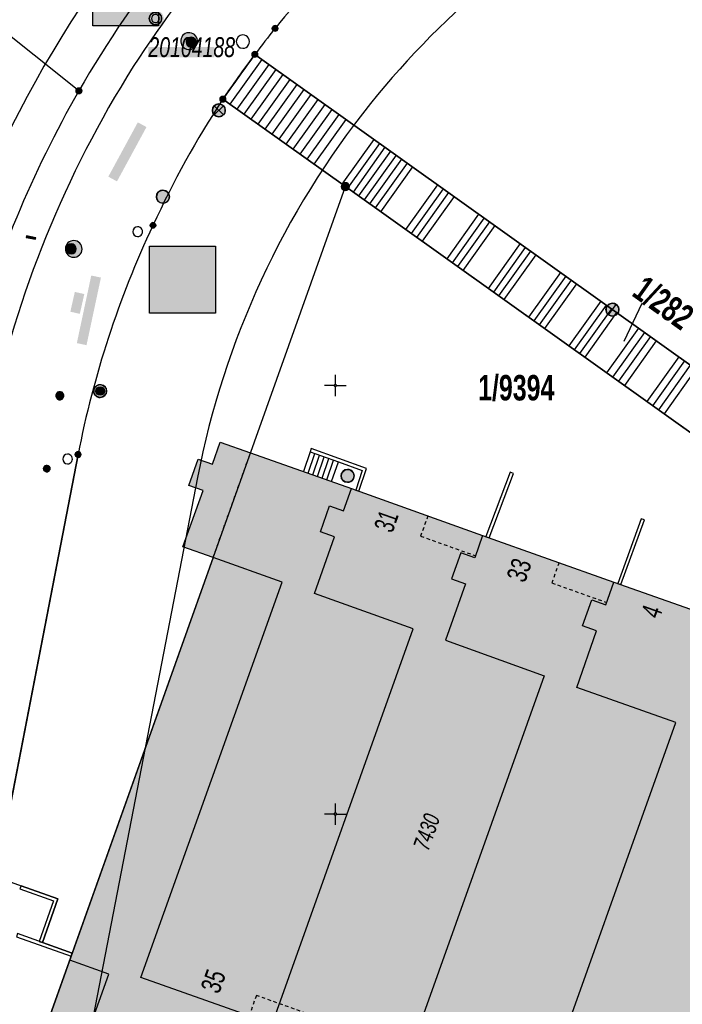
# Model space of a CAD drawing. Header units: metres. Extents: x 2695560 to 2696939, y 1260491 to 1262050.
# Tile 790 of 1005: x 2696758 to 2696796, y 1261389 to 1261446. Entities that reach past the tile are written whole.
import ezdxf

# ---------------------------------------------------------------- set-up
doc = ezdxf.new("R2010")
doc.units = ezdxf.units.M
doc.linetypes.add('AUSGEZOGEN', pattern=[0])
doc.linetypes.add('VERDECKT2_S2', pattern=[0.36, 0.2, -0.16])
for name, color, linetype in [('XR$1$AV_Flächen (EO)', 7, 'AUSGEZOGEN'), ('XR$1$AV_Gebäudeflächen (BB)', 7, 'AUSGEZOGEN'), ('XR$1$AV_Gebäudeflächen ut.', 7, 'AUSGEZOGEN'), ('XR$1$AV_Grenzpunkte', 7, 'AUSGEZOGEN'), ('XR$1$AV_Grundstück-Nr.', 7, 'AUSGEZOGEN'), ('XR$1$AV_Haus-Nr.', 7, 'AUSGEZOGEN'), ('XR$1$AV_Hinweislinien', 7, 'AUSGEZOGEN'), ('XR$1$AV_Koordinatennetzpunkte', 7, 'AUSGEZOGEN'), ('XR$1$AV_Lagefixpunkt-Nr.', 7, 'AUSGEZOGEN'), ('XR$1$AV_Lagefixpunkte', 7, 'AUSGEZOGEN'), ('XR$1$AV_Linien (BB)', 7, 'AUSGEZOGEN'), ('XR$1$AV_Linien (EO)', 7, 'AUSGEZOGEN'), ('XR$1$AV_Versicherung-Nr.', 7, 'AUSGEZOGEN'), ('XR$1$AW_LK_Schachtdeckel', 24, 'AUSGEZOGEN'), ('XR$1$EW_LK_Knoten', 1, 'AUSGEZOGEN'), ('XR$1$FM_LK_SW_TRASSEKNOTEN', 94, 'AUSGEZOGEN'), ('XR$1$GA_LK_Absperrarmatur', 32, 'AUSGEZOGEN'), ('XR$1$Liegenschaftsgrenzen', 7, 'AUSGEZOGEN'), ('XR$1$PFAV', 255, 'AUSGEZOGEN'), ('XR$1$PFAW', 255, 'AUSGEZOGEN'), ('XR$1$PFEW', 255, 'AUSGEZOGEN'), ('XR$1$PFGA', 255, 'AUSGEZOGEN'), ('XR$1$PFWA', 255, 'AUSGEZOGEN'), ('XR$1$RP_Abstandslinie', 7, 'AUSGEZOGEN'), ('XR$1$WA_LK_Absperrarmatur', 171, 'AUSGEZOGEN'), ('XR$1$WA_LK_Hydrant', 171, 'AUSGEZOGEN')]:
    doc.layers.add(name, color=color, linetype=linetype)
doc.styles.add('ARIAL', font='arial.ttf')

# ---------------------------------------------------------------- blocks, each defined once
blk = doc.blocks.new('COMPLEXOBJECT_121')
at = {"layer": 'XR$1$AV_Linien (BB)', "color": 7, "linetype": 'AUSGEZOGEN', "transparency": 33554687}
blk.add_line((6755.232, 11396.331), (6760, 11420.97), dxfattribs=at)
for centre, radius, start, end in [((6816.157, 11410.508), 57.008, 146.82762, 155.28814), ((6816.081, 11410.039), 57.137, 154.82941, 168.9705)]:
    blk.add_arc(centre, radius, start, end, dxfattribs=at)
blk = doc.blocks.new('COMPLEXOBJECT_122')
at = {"layer": 'XR$1$AV_Linien (BB)', "color": 7, "linetype": 'AUSGEZOGEN', "transparency": 33554687}
blk.add_line((6800.94, 11465.208), (6800.48, 11465.08), dxfattribs=at)
for centre, radius, start, end in [((6816.077, 11410.075), 57.174, 105.83069, 117.16932), ((6816.179, 11410.082), 57.214, 117.26403, 127.37325), ((6816.108, 11410.074), 57.177, 127.3111, 141.29151), ((6813.432, 11412.052), 53.852, 141.15354, 143.20095)]:
    blk.add_arc(centre, radius, start, end, dxfattribs=at)
blk = doc.blocks.new('COMPLEXOBJECT_161')
at = {"layer": 'XR$1$AV_Linien (BB)', "color": 7, "linetype": 'AUSGEZOGEN', "transparency": 33554687}
blk.add_line((6746.019, 11400.867), (6750.693, 11414.816), dxfattribs=at)
for centre, radius, start, end in [((6815.287, 11410.446), 63.707, 132.37137, 150.11963), ((6815.107, 11410.536), 63.506, 150.10928, 157.5221), ((6815.059, 11410.526), 63.465, 157.49724, 165.1767), ((6814.349, 11410.667), 62.742, 165.13545, 167.80132), ((6651.249, 11445.105), 103.954, 343.05993, 348.24388)]:
    blk.add_arc(centre, radius, start, end, dxfattribs=at)
blk = doc.blocks.new('COMPLEXOBJECT_731')
at = {"layer": 'XR$1$AV_Linien (BB)', "color": 7, "linetype": 'AUSGEZOGEN', "transparency": 33554687}
blk.add_line((6753.326, 11415.19), (6754.875, 11423.073), dxfattribs=at)
for centre, radius, start, end in [((6818.134, 11408.229), 65.319, 130.37619, 147.2159), ((6816.657, 11409.915), 63.168, 147.77635, 167.97735)]:
    blk.add_arc(centre, radius, start, end, dxfattribs=at)
blk = doc.blocks.new('COMPLEXOBJECT_1165')
at = {"layer": 'XR$1$Liegenschaftsgrenzen', "color": 7, "linetype": 'AUSGEZOGEN', "transparency": 33554687}
for centre, radius, start, end in [((6816.077, 11410.075), 57.174, 105.83069, 117.16932), ((6816.179, 11410.082), 57.214, 117.26403, 127.37325), ((6816.108, 11410.074), 57.177, 127.3111, 141.29151), ((6813.432, 11412.052), 53.852, 141.15354, 143.20095)]:
    blk.add_arc(centre, radius, start, end, dxfattribs=at)
blk = doc.blocks.new('COMPLEXOBJECT_1217')
at = {"layer": 'XR$1$Liegenschaftsgrenzen', "color": 7, "linetype": 'AUSGEZOGEN', "transparency": 33554687}
blk.add_lwpolyline([(6760, 11420.97), (6753.48, 11387.28), (6753.125, 11386.083)], dxfattribs=at)
for centre, radius, start, end in [((6816.157, 11410.508), 57.008, 146.82762, 155.28814), ((6816.081, 11410.039), 57.137, 154.82941, 168.9705)]:
    blk.add_arc(centre, radius, start, end, dxfattribs=at)
blk = doc.blocks.new('BWAV1')
at = {"layer": 'XR$1$PFAV', "transparency": 33554687}
blk.add_hatch(color=7, dxfattribs=at).paths.add_polyline_path([(0.67, 0), (0.656, 0.135), (0.616, 0.264), (0.55, 0.383), (0.462, 0.486), (0.354, 0.569), (0.233, 0.628), (0.101, 0.662), (-0.034, 0.669), (-0.168, 0.649), (-0.295, 0.602), (-0.41, 0.53), (-0.508, 0.436), (-0.586, 0.325), (-0.639, 0.201), (-0.667, 0.068), (-0.667, -0.068), (-0.639, -0.201), (-0.586, -0.325), (-0.508, -0.436), (-0.41, -0.53), (-0.295, -0.602), (-0.168, -0.649), (-0.034, -0.669), (0.101, -0.662), (0.233, -0.628), (0.354, -0.569), (0.462, -0.486), (0.55, -0.383), (0.616, -0.264), (0.656, -0.135)])
at = {"color": 7, "transparency": 33554687}
for radius, start, end in [(0.5, 91.19481, 268.80519), (0.326, 91.19481, 268.80519), (0.5, 268.80519, 91.19481), (0.326, 268.80519, 91.19481)]:
    blk.add_arc((0, 0), radius, start, end, dxfattribs=at)
at = {"layer": 'XR$1$PFAV', "transparency": 33554687}
blk.add_circle((0, 0), 0.5, dxfattribs=at)
blk = doc.blocks.new('BAV15')
at = {"layer": 'XR$1$PFAV', "transparency": 33554687}
blk.add_hatch(color=7, dxfattribs=at).paths.add_polyline_path([(0.5, 0), (0.49, 0.1), (0.46, 0.2), (0.41, 0.29), (0.34, 0.36), (0.26, 0.42), (0.17, 0.47), (0.08, 0.49), (-0.03, 0.5), (-0.13, 0.48), (-0.22, 0.45), (-0.31, 0.4), (-0.38, 0.33), (-0.44, 0.24), (-0.48, 0.15), (-0.5, 0.05), (-0.5, -0.05), (-0.48, -0.15), (-0.44, -0.24), (-0.38, -0.33), (-0.31, -0.4), (-0.22, -0.45), (-0.13, -0.48), (-0.03, -0.5), (0.08, -0.49), (0.17, -0.47), (0.26, -0.42), (0.34, -0.36), (0.41, -0.29), (0.46, -0.2), (0.49, -0.1)])
at = {"color": 7, "transparency": 33554687}
for start, end in [(90, 270), (270, 90)]:
    blk.add_arc((0, 0), 0.5, start, end, dxfattribs=at)
at = {"layer": 'XR$1$PFAV', "transparency": 33554687}
blk.add_circle((0, 0), 0.5, dxfattribs=at)
blk = doc.blocks.new('BAV2041')
at = {"color": 7, "transparency": 33554687}
for p, q in [((0, 0.5), (0, 0.05)), ((-0.05, 0), (-0.5, 0)), ((0.05, 0), (0.5, 0)), ((0, -0.05), (0, -0.5))]:
    blk.add_line(p, q, dxfattribs=at)
blk.add_circle((0, 0), 0.05, dxfattribs=at)
for start, end in [(90, 270), (270, 90)]:
    blk.add_arc((0, 0), 0.05, start, end, dxfattribs=at)
blk = doc.blocks.new('COMPLEXOBJECT_1435')
at = {"layer": 'XR$1$RP_Abstandslinie', "color": 7, "linetype": 'AUSGEZOGEN', "transparency": 33554687}
blk.add_line((6766.97, 11419.63), (6760.65, 11387), dxfattribs=at)
for centre, radius, start, end in [((6816.042, 11410.144), 49.998, 117.13311, 141.24886), ((6816.06, 11410.176), 49.992, 141.29043, 169.09933)]:
    blk.add_arc(centre, radius, start, end, dxfattribs=at)
blk = doc.blocks.new('COMPLEXOBJECT_1436')
at = {"layer": 'XR$1$RP_Abstandslinie', "color": 7, "linetype": 'AUSGEZOGEN', "transparency": 33554687}
blk.add_arc((6816.06, 11410.175), 66.994, 141.39037, 169.07682, dxfattribs=at)
blk = doc.blocks.new('BAW2082')
at = {"layer": 'XR$1$PFAW', "transparency": 33554687}
blk.add_hatch(color=7, dxfattribs=at).paths.add_polyline_path([(0.509, -0.003), (0.499, 0.098), (0.469, 0.194), (0.42, 0.283), (0.354, 0.359), (0.274, 0.421), (0.183, 0.466), (0.085, 0.491), (-0.016, 0.496), (-0.116, 0.481), (-0.211, 0.446), (-0.297, 0.392), (-0.37, 0.323), (-0.428, 0.24), (-0.468, 0.147), (-0.488, 0.047), (-0.488, -0.054), (-0.468, -0.153), (-0.428, -0.246), (-0.37, -0.329), (-0.297, -0.398), (-0.211, -0.452), (-0.116, -0.487), (-0.016, -0.502), (0.085, -0.497), (0.183, -0.472), (0.274, -0.427), (0.354, -0.366), (0.42, -0.289), (0.469, -0.2), (0.499, -0.104)])
at = {"transparency": 33554687}
for start, end in [(91.19481, 268.80519), (268.80519, 91.19481)]:
    blk.add_arc((0.01, 0), 0.5, start, end, dxfattribs=at)
at = {"layer": 'XR$1$PFAW', "transparency": 33554687}
blk.add_circle((0.009, -0.003), 0.5, dxfattribs=at)
blk = doc.blocks.new('BAW2088')
at = {"layer": 'XR$1$PFAW', "transparency": 33554687}
blk.add_hatch(color=253, dxfattribs=at).paths.add_polyline_path([(0.51, 0), (0.5, 0.101), (0.47, 0.197), (0.421, 0.286), (0.355, 0.362), (0.275, 0.424), (0.184, 0.469), (0.086, 0.494), (-0.015, 0.499), (-0.115, 0.484), (-0.21, 0.449), (-0.296, 0.395), (-0.369, 0.326), (-0.427, 0.243), (-0.467, 0.15), (-0.487, 0.051), (-0.487, -0.051), (-0.467, -0.15), (-0.427, -0.243), (-0.369, -0.326), (-0.296, -0.395), (-0.21, -0.449), (-0.115, -0.484), (-0.015, -0.499), (0.086, -0.494), (0.184, -0.469), (0.275, -0.424), (0.355, -0.362), (0.421, -0.286), (0.47, -0.197), (0.5, -0.101)])
at = {"transparency": 33554687}
for start, end in [(91.19481, 268.80519), (268.80519, 91.19481)]:
    blk.add_arc((0.01, 0), 0.5, start, end, dxfattribs=at)
at = {"layer": 'XR$1$PFAW', "transparency": 33554687}
blk.add_circle((0.01, 0), 0.5, dxfattribs=at)
blk = doc.blocks.new('BAW2085')
at = {"layer": 'XR$1$PFAW', "transparency": 33554687}
h = blk.add_hatch(color=7, dxfattribs=at)
h.paths.add_polyline_path([(0.15, 0.501), (0.099, 0.498), (0.049, 0.491), (0, 0.478), (-0.047, 0.46), (-0.093, 0.438), (-0.136, 0.411), (-0.176, 0.38), (-0.212, 0.345), (-0.245, 0.307), (-0.274, 0.265), (-0.299, 0.221), (-0.319, 0.174), (-0.334, 0.126), (-0.344, 0.076), (-0.349, 0.026), (-0.349, -0.025), (-0.344, -0.075), (-0.334, -0.125), (-0.319, -0.173), (-0.299, -0.219), (-0.274, -0.264), (-0.245, -0.305), (-0.212, -0.344), (-0.176, -0.379), (-0.136, -0.41), (-0.093, -0.436), (-0.047, -0.459), (0, -0.476), (0.049, -0.489), (0.099, -0.497), (0.15, -0.499), (0.201, -0.497), (0.251, -0.489), (0.3, -0.476), (0.347, -0.459), (0.393, -0.436), (0.436, -0.41), (0.476, -0.379), (0.512, -0.344), (0.545, -0.305), (0.574, -0.264), (0.599, -0.219), (0.619, -0.173), (0.634, -0.125), (0.644, -0.075), (0.649, -0.025), (0.649, 0.026), (0.644, 0.076), (0.634, 0.126), (0.619, 0.174), (0.599, 0.221), (0.574, 0.265), (0.545, 0.307), (0.512, 0.345), (0.476, 0.38), (0.436, 0.411), (0.393, 0.438), (0.347, 0.46), (0.3, 0.478), (0.251, 0.491), (0.201, 0.498)])
h.paths.add_polyline_path([(0.03, -0.298), (0, -0.3), (-0.03, -0.298), (-0.06, -0.294), (-0.09, -0.286), (-0.118, -0.276), (-0.146, -0.262), (-0.171, -0.246), (-0.195, -0.228), (-0.217, -0.207), (-0.237, -0.184), (-0.255, -0.159), (-0.269, -0.132), (-0.281, -0.104), (-0.29, -0.075), (-0.297, -0.045), (-0.3, -0.015), (-0.3, 0.015), (-0.297, 0.045), (-0.29, 0.075), (-0.281, 0.104), (-0.269, 0.132), (-0.255, 0.159), (-0.237, 0.184), (-0.217, 0.207), (-0.195, 0.228), (-0.171, 0.246), (-0.146, 0.262), (-0.118, 0.276), (-0.09, 0.286), (-0.06, 0.294), (-0.03, 0.298), (0, 0.3), (0.03, 0.298), (0.06, 0.294), (0.09, 0.286), (0.118, 0.276), (0.146, 0.262), (0.171, 0.246), (0.195, 0.228), (0.217, 0.207), (0.237, 0.184), (0.255, 0.159), (0.269, 0.132), (0.281, 0.104), (0.29, 0.075), (0.297, 0.045), (0.3, 0.015), (0.3, -0.015), (0.297, -0.045), (0.29, -0.075), (0.281, -0.104), (0.269, -0.132), (0.255, -0.159), (0.237, -0.184), (0.217, -0.207), (0.195, -0.228), (0.171, -0.246), (0.146, -0.262), (0.118, -0.276), (0.09, -0.286), (0.06, -0.294)], flags=16)
blk.add_hatch(color=7, dxfattribs=at).paths.add_polyline_path([(0, 0.3), (-0.03, 0.298), (-0.06, 0.294), (-0.09, 0.286), (-0.118, 0.276), (-0.146, 0.262), (-0.171, 0.246), (-0.195, 0.228), (-0.217, 0.207), (-0.237, 0.184), (-0.255, 0.159), (-0.269, 0.132), (-0.281, 0.104), (-0.29, 0.075), (-0.297, 0.045), (-0.3, 0.015), (-0.3, -0.015), (-0.297, -0.045), (-0.29, -0.075), (-0.281, -0.104), (-0.269, -0.132), (-0.255, -0.159), (-0.237, -0.184), (-0.217, -0.207), (-0.195, -0.228), (-0.171, -0.246), (-0.146, -0.262), (-0.118, -0.276), (-0.09, -0.286), (-0.06, -0.294), (-0.03, -0.298), (0, -0.3), (0.03, -0.298), (0.06, -0.294), (0.09, -0.286), (0.118, -0.276), (0.146, -0.262), (0.171, -0.246), (0.195, -0.228), (0.217, -0.207), (0.237, -0.184), (0.255, -0.159), (0.269, -0.132), (0.281, -0.104), (0.29, -0.075), (0.297, -0.045), (0.3, -0.015), (0.3, 0.015), (0.297, 0.045), (0.29, 0.075), (0.281, 0.104), (0.269, 0.132), (0.255, 0.159), (0.237, 0.184), (0.217, 0.207), (0.195, 0.228), (0.171, 0.246), (0.146, 0.262), (0.118, 0.276), (0.09, 0.286), (0.06, 0.294), (0.03, 0.298)])
at = {"transparency": 33554687}
for centre, radius, start, end in [((0.15, 0.001), 0.5, 90, 270), ((0, 0), 0.3, 90, 270), ((0, 0), 0.3, 270, 90), ((0.15, 0.001), 0.5, 270, 90)]:
    blk.add_arc(centre, radius, start, end, dxfattribs=at)
blk = doc.blocks.new('BWA2009')
at = {"true_color": 0x000000, "transparency": 33554687}
blk.add_hatch(color=18, dxfattribs=at).paths.add_polyline_path([(0.333, 0), (0.327, 0.067), (0.306, 0.131), (0.274, 0.19), (0.23, 0.242), (0.176, 0.283), (0.116, 0.313), (0.05, 0.329), (-0.017, 0.333), (-0.084, 0.323), (-0.147, 0.299), (-0.204, 0.264), (-0.253, 0.217), (-0.291, 0.162), (-0.318, 0.1), (-0.332, 0.034), (-0.332, -0.034), (-0.318, -0.1), (-0.291, -0.162), (-0.253, -0.217), (-0.204, -0.264), (-0.147, -0.299), (-0.084, -0.323), (-0.017, -0.333), (0.05, -0.329), (0.116, -0.313), (0.176, -0.283), (0.23, -0.242), (0.274, -0.19), (0.306, -0.131), (0.327, -0.067)])
at = {"layer": 'XR$1$PFWA', "transparency": 33554687}
blk.add_hatch(color=7, dxfattribs=at).paths.add_polyline_path([(0.5, 0), (0.49, 0.101), (0.459, 0.197), (0.41, 0.286), (0.344, 0.362), (0.264, 0.424), (0.174, 0.469), (0.076, 0.494), (-0.025, 0.499), (-0.125, 0.484), (-0.22, 0.449), (-0.306, 0.395), (-0.379, 0.326), (-0.437, 0.243), (-0.477, 0.15), (-0.497, 0.051), (-0.497, -0.051), (-0.477, -0.15), (-0.437, -0.243), (-0.379, -0.326), (-0.306, -0.395), (-0.22, -0.449), (-0.125, -0.484), (-0.025, -0.499), (0.076, -0.494), (0.174, -0.469), (0.264, -0.424), (0.344, -0.362), (0.41, -0.286), (0.459, -0.197), (0.49, -0.101)])
at = {"transparency": 33554687}
blk.add_circle((0, 0), 0.333, dxfattribs=at)
for start, end in [(90, 180), (180, 270), (0, 90), (270, 0)]:
    blk.add_arc((0, 0), 0.5, start, end, dxfattribs=at)
at = {"layer": 'XR$1$PFWA', "transparency": 33554687}
blk.add_circle((0, 0), 0.5, dxfattribs=at)
blk = doc.blocks.new('BWA965')
at = {"layer": 'XR$1$PFWA', "transparency": 33554687}
blk.add_hatch(color=7, dxfattribs=at).paths.add_polyline_path([(0, 0.5), (-0.05, 0.5), (-0.1, 0.49), (-0.15, 0.48), (-0.2, 0.46), (-0.24, 0.44), (-0.29, 0.41), (-0.33, 0.38), (-0.36, 0.34), (-0.4, 0.31), (-0.42, 0.26), (-0.45, 0.22), (-0.47, 0.17), (-0.48, 0.13), (-0.49, 0.08), (-0.5, 0.03), (-0.5, -0.03), (-0.49, -0.08), (-0.48, -0.13), (-0.47, -0.17), (-0.45, -0.22), (-0.42, -0.26), (-0.4, -0.31), (-0.36, -0.34), (-0.33, -0.38), (-0.29, -0.41), (-0.24, -0.44), (-0.2, -0.46), (-0.15, -0.48), (-0.1, -0.49), (-0.05, -0.5), (0, -0.5), (0.05, -0.5), (0.1, -0.49), (0.15, -0.48), (0.2, -0.46), (0.24, -0.44), (0.29, -0.41), (0.33, -0.38), (0.36, -0.34), (0.4, -0.31), (0.42, -0.26), (0.45, -0.22), (0.47, -0.17), (0.48, -0.13), (0.49, -0.08), (0.5, -0.03), (0.5, 0.03), (0.49, 0.08), (0.48, 0.13), (0.47, 0.17), (0.45, 0.22), (0.42, 0.26), (0.4, 0.31), (0.36, 0.34), (0.33, 0.38), (0.29, 0.41), (0.24, 0.44), (0.2, 0.46), (0.15, 0.48), (0.1, 0.49), (0.05, 0.5)])
at = {"transparency": 33554687}
blk.add_line((0, 0.5), (0, -0.5), dxfattribs=at)
for start, end in [(90, 270), (270, 90)]:
    blk.add_arc((0, 0), 0.5, start, end, dxfattribs=at)
blk = doc.blocks.new('BGA965')
at = {"layer": 'XR$1$PFGA', "transparency": 33554687}
blk.add_hatch(color=7, dxfattribs=at).paths.add_polyline_path([(0.5, 0), (0.49, 0.1), (0.46, 0.2), (0.41, 0.29), (0.34, 0.36), (0.26, 0.42), (0.17, 0.47), (0.08, 0.49), (-0.03, 0.5), (-0.13, 0.48), (-0.22, 0.45), (-0.31, 0.4), (-0.38, 0.33), (-0.44, 0.24), (-0.48, 0.15), (-0.5, 0.05), (-0.5, -0.05), (-0.48, -0.15), (-0.44, -0.24), (-0.38, -0.33), (-0.31, -0.4), (-0.22, -0.45), (-0.13, -0.48), (-0.03, -0.5), (0.08, -0.49), (0.17, -0.47), (0.26, -0.42), (0.34, -0.36), (0.41, -0.29), (0.46, -0.2), (0.49, -0.1)])
at = {"color": 32, "transparency": 33554687}
blk.add_line((0, 0.5), (0, -0.5), dxfattribs=at)
for start, end in [(90, 270), (270, 90)]:
    blk.add_arc((0, 0), 0.5, start, end, dxfattribs=at)
at = {"layer": 'XR$1$PFGA', "transparency": 33554687}
blk.add_circle((0, 0), 0.5, dxfattribs=at)
blk = doc.blocks.new('BEWLP2549_S')
at = {"layer": 'XR$1$PFEW', "transparency": 33554687}
blk.add_hatch(color=7, dxfattribs=at).paths.add_polyline_path([(0.5, 0), (0.49, 0.101), (0.459, 0.197), (0.41, 0.286), (0.344, 0.362), (0.264, 0.424), (0.174, 0.469), (0.076, 0.494), (-0.025, 0.499), (-0.125, 0.484), (-0.22, 0.449), (-0.306, 0.395), (-0.379, 0.326), (-0.437, 0.243), (-0.477, 0.15), (-0.497, 0.051), (-0.497, -0.051), (-0.477, -0.15), (-0.437, -0.243), (-0.379, -0.326), (-0.306, -0.395), (-0.22, -0.449), (-0.125, -0.484), (-0.025, -0.499), (0.076, -0.494), (0.174, -0.469), (0.264, -0.424), (0.344, -0.362), (0.41, -0.286), (0.459, -0.197), (0.49, -0.101)])
at = {"color": 1, "transparency": 33554687}
for p, q in [((0.354, -0.354), (-0.354, 0.354)), ((-0.354, -0.354), (0.354, 0.354))]:
    blk.add_line(p, q, dxfattribs=at)
for start, end in [(91.38095, 268.61905), (268.61905, 91.38095)]:
    blk.add_arc((0, 0), 0.5, start, end, dxfattribs=at)
at = {"layer": 'XR$1$PFEW', "transparency": 33554687}
blk.add_circle((0, 0), 0.5, dxfattribs=at)
blk = doc.blocks.new('BEWG5')
at = {"transparency": 33554687}
blk.add_hatch(color=1, dxfattribs=at).paths.add_polyline_path([(-0.083375, -0.5), (0.083375, -0.5), (0.083375, 0.5), (-0.083375, 0.5)])
at = {"color": 1, "transparency": 33554687}
blk.add_lwpolyline([(-0.083375, -0.5), (0.083375, -0.5), (0.083375, 0.5), (-0.083375, 0.5), (-0.083375, -0.5)], close=True, dxfattribs=at)
blk = doc.blocks.new('BWFM16')
at = {"color": 94, "transparency": 33554687}
for start, end in [(91.19481, 268.80519), (268.80519, 91.19481)]:
    blk.add_arc((0.01, 0), 0.5, start, end, dxfattribs=at)

msp = doc.modelspace()

# ---------------------------------------------------------------- hatches: boundary and pattern name
at = {"transparency": 33554687}
for points in [[(2696761.84, 1261449.686), (2696761.84, 1261445.785), (2696765.671, 1261445.785), (2696765.671, 1261449.686)], [(2696765.071, 1261444.551), (2696765.071, 1261443.948), (2696768.921, 1261443.948), (2696768.921, 1261444.551)], [(2696762.735, 1261436.99), (2696763.241, 1261436.715), (2696764.961, 1261439.884), (2696764.455, 1261440.159)], [(2696765.127, 1261432.929), (2696765.127, 1261429.028), (2696768.981, 1261429.028), (2696768.981, 1261432.929)], [(2696760.899, 1261427.281), (2696761.464, 1261427.16), (2696762.305, 1261431.103), (2696761.74, 1261431.224)], [(2696760.521, 1261429.113), (2696761.073, 1261428.988), (2696761.335, 1261430.143), (2696760.783, 1261430.268)], [(2696786.539, 1261399.944), (2696786.319, 1261399.323), (2696797.123, 1261395.506), (2696797.343, 1261396.127)]]:
    msp.add_hatch(color=7, dxfattribs=at).paths.add_polyline_path(points)
at = {"layer": 'XR$1$AV_Gebäudeflächen (BB)', "true_color": 0xd2d2d2, "transparency": 33554687}
msp.add_hatch(color=254, dxfattribs=at).paths.add_polyline_path([(2696808.238, 1261407.649), (2696799.872, 1261410.623), (2696796.683, 1261411.755), (2696792.206, 1261413.343), (2696784.562, 1261416.068), (2696776.914, 1261418.794), (2696771.026, 1261420.887), (2696769.263, 1261421.506), (2696768.801, 1261420.211), (2696767.977, 1261420.505), (2696767.435, 1261418.985), (2696768.259, 1261418.691), (2696767.083, 1261415.396), (2696768.846, 1261414.768), (2696772.865, 1261413.337), (2696764.64, 1261390.271), (2696770.943, 1261388.032), (2696772.281, 1261387.557), (2696773.26, 1261387.207), (2696774.165, 1261386.883), (2696779.937, 1261384.817), (2696787.612, 1261382.085), (2696795.274, 1261379.367), (2696797.854, 1261378.45), (2696799.397, 1261382.795), (2696806.069, 1261401.54)])
at = {"layer": 'XR$1$AV_Gebäudeflächen ut.', "true_color": 0xf5f5f5, "transparency": 33554687}
msp.add_hatch(color=7, dxfattribs=at).paths.add_polyline_path([(2696769.31, 1261382.615), (2696771.365, 1261381.911), (2696773.26, 1261387.207), (2696772.281, 1261387.557), (2696770.943, 1261388.032), (2696764.64, 1261390.271), (2696772.865, 1261413.337), (2696768.846, 1261414.768), (2696758.734, 1261386.385), (2696759.441, 1261386.133), (2696758.695, 1261384.04), (2696768.589, 1261380.517), (2696768.65, 1261380.69)])

# ---------------------------------------------------------------- linework, layer by layer
at = {"color": 24, "lineweight": -3, "transparency": 33554687}
for points in [[(2696761.84, 1261449.686), (2696765.671, 1261449.686), (2696765.671, 1261445.785), (2696761.84, 1261445.785), (2696761.84, 1261449.686)], [(2696765.127, 1261432.929), (2696768.981, 1261432.929), (2696768.981, 1261429.028), (2696765.127, 1261429.028), (2696765.127, 1261432.929)]]:
    msp.add_lwpolyline(points, close=True, dxfattribs=at)
at = {"layer": 'XR$1$AV_Flächen (EO)', "color": 7, "linetype": 'AUSGEZOGEN', "transparency": 33554687}
for points in [[(2696786.165, 1261419.756), (2696784.75, 1261416.001), (2696784.938, 1261415.93), (2696786.352, 1261419.685), (2696786.165, 1261419.756)], [(2696792.442, 1261413.259), (2696792.63, 1261413.192), (2696793.992, 1261416.966), (2696793.804, 1261417.034), (2696792.442, 1261413.259)], [(2696759.538, 1261394.741), (2696758.712, 1261392.386), (2696758.901, 1261392.32), (2696759.793, 1261394.863), (2696757.644, 1261395.628), (2696757.577, 1261395.44), (2696759.538, 1261394.741)], [(2696757.446, 1261392.838), (2696757.379, 1261392.65), (2696760.56, 1261391.512), (2696760.627, 1261391.7), (2696757.446, 1261392.838)]]:
    msp.add_lwpolyline(points, close=True, dxfattribs=at)
msp.add_lwpolyline([(2696773.26, 1261387.207), (2696772.281, 1261387.557), (2696770.943, 1261388.032), (2696764.64, 1261390.271), (2696772.865, 1261413.337), (2696768.846, 1261414.768), (2696758.734, 1261386.385), (2696759.441, 1261386.133)], dxfattribs=at)
at = {"layer": 'XR$1$AV_Hinweislinien', "color": 7, "linetype": 'AUSGEZOGEN', "transparency": 33554687}
msp.add_line((2696793.848, 1261429.593), (2696792.792, 1261427.381), dxfattribs=at)
at = {"layer": 'XR$1$AV_Linien (BB)', "color": 7, "linetype": 'AUSGEZOGEN', "transparency": 33554687}
msp.add_line((2696771.28, 1261444.12), (2696815.09, 1261412.85), dxfattribs=at)
for points in [[(2696769.41, 1261441.51), (2696776.556, 1261436.412), (2696810, 1261412.556), (2696813.85, 1261409.81)], [(2696779.937, 1261384.817), (2696774.165, 1261386.883), (2696773.26, 1261387.207), (2696772.281, 1261387.557), (2696770.943, 1261388.032), (2696764.64, 1261390.271), (2696772.865, 1261413.337), (2696768.846, 1261414.768), (2696767.083, 1261415.396), (2696768.259, 1261418.691), (2696767.435, 1261418.985), (2696767.977, 1261420.505), (2696768.801, 1261420.211), (2696769.263, 1261421.506), (2696771.026, 1261420.887), (2696776.914, 1261418.794), (2696784.562, 1261416.068), (2696792.206, 1261413.343), (2696796.683, 1261411.755), (2696799.872, 1261410.623), (2696808.238, 1261407.649)], [(2696756.202, 1261396.141), (2696757.644, 1261395.628), (2696759.793, 1261394.863), (2696758.901, 1261392.32), (2696760.627, 1261391.7), (2696758.734, 1261386.385), (2696795.748, 1261373.199)]]:
    msp.add_lwpolyline(points, dxfattribs=at)
msp.add_arc((2697145.713, 1261173.873), 461.773, 144.18015, 144.57854, dxfattribs=at)
at = {"layer": 'XR$1$AV_Linien (EO)', "color": 7, "linetype": 'AUSGEZOGEN', "transparency": 33554687}
for p, q in [((2696769.41, 1261441.51), (2696771.275, 1261444.123)), ((2696771.683, 1261443.832), (2696769.819, 1261441.218)), ((2696772.092, 1261443.54), (2696770.228, 1261440.927)), ((2696772.501, 1261443.248), (2696770.636, 1261440.635)), ((2696772.909, 1261442.957), (2696771.045, 1261440.344)), ((2696773.318, 1261442.665), (2696771.454, 1261440.052)), ((2696773.726, 1261442.374), (2696771.862, 1261439.761)), ((2696774.135, 1261442.082), (2696772.271, 1261439.469)), ((2696774.544, 1261441.79), (2696772.68, 1261439.177)), ((2696774.952, 1261441.499), (2696773.089, 1261438.886)), ((2696775.361, 1261441.207), (2696773.497, 1261438.594)), ((2696775.769, 1261440.915), (2696773.906, 1261438.303)), ((2696776.178, 1261440.624), (2696774.315, 1261438.011)), ((2696776.587, 1261440.332), (2696774.723, 1261437.72)), ((2696778.223, 1261439.164), (2696776.36, 1261436.553)), ((2696778.545, 1261438.934), (2696776.682, 1261436.323)), ((2696778.867, 1261438.704), (2696777.004, 1261436.093)), ((2696779.189, 1261438.475), (2696777.326, 1261435.863)), ((2696779.511, 1261438.245), (2696777.648, 1261435.633)), ((2696779.833, 1261438.015), (2696777.97, 1261435.404)), ((2696780.155, 1261437.785), (2696778.293, 1261435.174)), ((2696780.477, 1261437.555), (2696778.615, 1261434.944)), ((2696781.934, 1261436.515), (2696780.072, 1261433.904)), ((2696782.254, 1261436.287), (2696780.392, 1261433.676)), ((2696782.575, 1261436.058), (2696780.712, 1261433.448)), ((2696782.895, 1261435.83), (2696781.033, 1261433.219)), ((2696784.327, 1261434.807), (2696782.465, 1261432.197)), ((2696784.642, 1261434.582), (2696782.78, 1261431.973)), ((2696784.957, 1261434.358), (2696783.095, 1261431.748)), ((2696785.271, 1261434.133), (2696783.41, 1261431.524)), ((2696786.745, 1261433.082), (2696784.883, 1261430.472)), ((2696787.048, 1261432.865), (2696785.187, 1261430.256)), ((2696787.352, 1261432.648), (2696785.491, 1261430.039)), ((2696787.656, 1261432.431), (2696785.795, 1261429.822)), ((2696789.097, 1261431.403), (2696787.236, 1261428.794)), ((2696789.409, 1261431.18), (2696787.548, 1261428.572)), ((2696789.721, 1261430.957), (2696787.86, 1261428.349)), ((2696790.033, 1261430.735), (2696788.172, 1261428.126)), ((2696791.449, 1261429.724), (2696789.589, 1261427.116)), ((2696791.758, 1261429.503), (2696789.898, 1261426.895)), ((2696792.068, 1261429.282), (2696790.208, 1261426.675)), ((2696792.377, 1261429.061), (2696790.517, 1261426.454)), ((2696793.647, 1261428.155), (2696791.787, 1261425.548)), ((2696793.994, 1261427.907), (2696792.134, 1261425.3)), ((2696794.341, 1261427.659), (2696792.482, 1261425.052)), ((2696794.689, 1261427.412), (2696792.829, 1261424.805)), ((2696795.999, 1261426.476), (2696794.14, 1261423.87)), ((2696796.333, 1261426.238), (2696794.474, 1261423.632)), ((2696796.666, 1261426), (2696794.807, 1261423.393)), ((2696797, 1261425.762), (2696795.141, 1261423.155)), ((2696774.502, 1261420.945), (2696774.107, 1261419.792)), ((2696774.382, 1261419.694), (2696774.777, 1261420.846)), ((2696774.502, 1261420.945), (2696776.157, 1261420.35)), ((2696774.656, 1261419.597), (2696775.051, 1261420.747)), ((2696774.931, 1261419.499), (2696775.325, 1261420.649)), ((2696775.205, 1261419.401), (2696775.599, 1261420.55)), ((2696775.48, 1261419.304), (2696775.873, 1261420.452)), ((2696775.747, 1261419.209), (2696776.157, 1261420.35))]:
    msp.add_line(p, q, dxfattribs=at)
at = {"layer": 'XR$1$AV_Linien (EO)', "color": 7, "linetype": 'VERDECKT2_S2', "transparency": 33554687}
msp.add_line((2696768.846, 1261414.768), (2696771.026, 1261420.887), dxfattribs=at)
at = {"layer": 'XR$1$AV_Linien (EO)', "color": 7, "linetype": 'AUSGEZOGEN', "transparency": 33554687}
for points in [[(2696776.157, 1261420.35), (2696777.541, 1261419.852), (2696777.159, 1261418.703), (2696777.348, 1261418.64), (2696777.792, 1261419.974), (2696774.57, 1261421.133), (2696774.502, 1261420.945)], [(2696772.281, 1261387.557), (2696780.516, 1261410.613), (2696774.753, 1261412.678), (2696775.918, 1261415.976), (2696775.101, 1261416.265), (2696775.639, 1261417.786), (2696776.456, 1261417.497), (2696776.914, 1261418.794)], [(2696784.562, 1261416.068), (2696784.1, 1261414.758), (2696783.285, 1261415.046), (2696782.749, 1261413.526), (2696783.564, 1261413.239), (2696782.402, 1261409.944), (2696788.158, 1261407.878), (2696779.937, 1261384.817)], [(2696787.612, 1261382.085), (2696795.821, 1261405.156), (2696790.058, 1261407.192), (2696791.211, 1261410.495), (2696790.392, 1261410.781), (2696790.924, 1261412.305), (2696791.744, 1261412.019), (2696792.206, 1261413.343)], [(2696758.891, 1261386.826), (2696761.171, 1261386.014), (2696762.761, 1261390.478), (2696760.482, 1261391.29)]]:
    msp.add_lwpolyline(points, dxfattribs=at)
at = {"layer": 'XR$1$AV_Linien (EO)', "color": 7, "linetype": 'VERDECKT2_S2', "transparency": 33554687}
for points in [[(2696781.369, 1261417.206), (2696780.946, 1261416.019), (2696784.143, 1261414.88)], [(2696789.017, 1261414.48), (2696788.594, 1261413.293), (2696791.791, 1261412.153)], [(2696774.174, 1261386.88), (2696774.6, 1261388.076), (2696771.37, 1261389.226), (2696770.943, 1261388.029)]]:
    msp.add_lwpolyline(points, dxfattribs=at)
at = {"layer": 'XR$1$Liegenschaftsgrenzen', "color": 7, "linetype": 'AUSGEZOGEN', "transparency": 33554687}
for p, q in [((2696815.09, 1261412.85), (2696771.28, 1261444.12)), ((2696776.556, 1261436.412), (2696769.41, 1261441.51)), ((2696810, 1261412.556), (2696776.556, 1261436.412))]:
    msp.add_line(p, q, dxfattribs=at)
for points in [[(2696761.019, 1261441.994), (2696753.19, 1261448.26), (2696745.095, 1261454.755), (2696739.63, 1261459.12)], [(2696795.748, 1261373.199), (2696758.734, 1261386.385), (2696776.556, 1261436.412)]]:
    msp.add_lwpolyline(points, dxfattribs=at)
for centre, radius, start, end in [((2696816.257, 1261410.256), 63.707, 132.37137, 150.11963), ((2696817.514, 1261409.02), 58.048, 142.79457, 145.96412), ((2696816.077, 1261410.346), 63.506, 150.10928, 157.5221)]:
    msp.add_arc(centre, radius, start, end, dxfattribs=at)

# ---------------------------------------------------------------- block references
at = {"layer": 'XR$1$AV_Grenzpunkte', "color": 7, "linetype": 'AUSGEZOGEN', "lineweight": -3, "transparency": 33554687}
for p, xscale, yscale in [((2696772.46, 1261445.64), 0.3249999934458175, 0.3249999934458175), ((2696771.28, 1261444.12), 0.3249999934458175, 0.3249999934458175), ((2696761.019, 1261441.994), 0.3249999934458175, 0.3249999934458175), ((2696769.41, 1261441.51), 0.3249999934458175, 0.3249999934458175), ((2696776.556, 1261436.412), 0.4549999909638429, 0.4549999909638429), ((2696765.34, 1261434.15), 0.3249999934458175, 0.3249999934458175), ((2696760.97, 1261420.78), 0.3249999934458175, 0.3249999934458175)]:
    msp.add_blockref('BAV15', p, dxfattribs=dict(at, xscale=xscale, yscale=yscale))
at = {"layer": 'XR$1$AV_Koordinatennetzpunkte', "color": 7, "linetype": 'AUSGEZOGEN', "lineweight": -3, "transparency": 33554687, "xscale": 1.25, "yscale": 1.25}
for p in [(2696775.97, 1261424.81), (2696775.97, 1261399.81)]:
    msp.add_blockref('BAV2041', p, dxfattribs=at)
at = {"layer": 'XR$1$AV_Lagefixpunkte', "color": 7, "linetype": 'AUSGEZOGEN', "lineweight": -3, "transparency": 33554687, "xscale": 0.7199999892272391, "yscale": 0.7199999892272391}
msp.add_blockref('BWAV1', (2696765.481, 1261446.212, 455.456), dxfattribs=at)
at = {"layer": 'XR$1$AV_Linien (BB)', "color": 7, "linetype": 'AUSGEZOGEN', "lineweight": -3, "transparency": 33554687}
for name in ['COMPLEXOBJECT_122', 'COMPLEXOBJECT_731', 'COMPLEXOBJECT_161', 'COMPLEXOBJECT_121']:
    msp.add_blockref(name, (2690000.97, 1249999.81), dxfattribs=at)
at = {"layer": 'XR$1$AW_LK_Schachtdeckel', "color": 24, "linetype": 'AUSGEZOGEN', "lineweight": -3, "transparency": 33554687}
for name, p, xscale, yscale, rotation in [('BAW2085', (2696767.57, 1261444.833), 0.9749278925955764, 0.9749278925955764, 151.322829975), ('BAW2088', (2696765.915, 1261435.812), 0.7578193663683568, 0.7578193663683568, 64.159071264), ('BAW2085', (2696760.573, 1261432.778), 0.9749278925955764, 0.9749278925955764, 358.629091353)]:
    msp.add_blockref(name, p, dxfattribs=dict(at, xscale=xscale, yscale=yscale, rotation=rotation))
at = {"layer": 'XR$1$AW_LK_Schachtdeckel', "color": 24, "linetype": 'AUSGEZOGEN', "lineweight": -3, "transparency": 33554687, "xscale": 0.7499999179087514, "yscale": 0.7499999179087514}
msp.add_blockref('BAW2082', (2696776.68, 1261419.538), dxfattribs=at)
at = {"layer": 'XR$1$EW_LK_Knoten', "color": 1, "linetype": 'AUSGEZOGEN', "lineweight": -3, "transparency": 33554687, "xscale": 0.749999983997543, "yscale": 0.749999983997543}
msp.add_blockref('BEWLP2549_S', (2696769.179, 1261440.856), dxfattribs=at)
at = {"layer": 'XR$1$EW_LK_Knoten', "color": 1, "linetype": 'AUSGEZOGEN', "lineweight": -3, "transparency": 33554687}
for name, p, xscale, yscale, rotation in [('BEWG5', (2696758.229, 1261433.436), 0.5499999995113, 0.5499999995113, 78.9102), ('BEWLP2549_S', (2696792.13, 1261429.232), 0.749999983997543, 0.749999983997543, 9.131399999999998)]:
    msp.add_blockref(name, p, dxfattribs=dict(at, xscale=xscale, yscale=yscale, rotation=rotation))
at = {"layer": 'XR$1$FM_LK_SW_TRASSEKNOTEN', "color": 94, "linetype": 'AUSGEZOGEN', "lineweight": -3, "transparency": 33554687}
for p, xscale, yscale in [((2696770.572, 1261444.868), 0.7767225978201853, 0.7767225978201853), ((2696764.446, 1261433.78), 0.5706289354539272, 0.5706289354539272), ((2696760.354, 1261420.519), 0.5706289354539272, 0.5706289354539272)]:
    msp.add_blockref('BWFM16', p, dxfattribs=dict(at, xscale=xscale, yscale=yscale))
at = {"layer": 'XR$1$GA_LK_Absperrarmatur', "color": 32, "linetype": 'AUSGEZOGEN', "lineweight": -3, "transparency": 33554687, "xscale": 0.3749999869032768, "yscale": 0.3749999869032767, "rotation": 169.3935}
msp.add_blockref('BGA965', (2696759.143, 1261419.961), dxfattribs=at)
at = {"layer": 'XR$1$Liegenschaftsgrenzen', "color": 7, "linetype": 'AUSGEZOGEN', "lineweight": -3, "transparency": 33554687}
for name in ['COMPLEXOBJECT_1165', 'COMPLEXOBJECT_1217']:
    msp.add_blockref(name, (2690000.97, 1249999.81), dxfattribs=at)
at = {"layer": 'XR$1$RP_Abstandslinie', "color": 7, "linetype": 'AUSGEZOGEN', "lineweight": -3, "transparency": 33554687}
for name in ['COMPLEXOBJECT_1436', 'COMPLEXOBJECT_1435']:
    msp.add_blockref(name, (2690000.97, 1249999.81), dxfattribs=at)
at = {"layer": 'XR$1$WA_LK_Absperrarmatur', "color": 171, "linetype": 'AUSGEZOGEN', "lineweight": -3, "transparency": 33554687, "xscale": 0.475528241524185, "yscale": 0.475528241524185, "rotation": 258.908604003}
msp.add_blockref('BWA965', (2696759.902, 1261424.214), dxfattribs=at)
at = {"layer": 'XR$1$WA_LK_Hydrant', "color": 171, "linetype": 'AUSGEZOGEN', "lineweight": -3, "transparency": 33554687, "xscale": 0.7499999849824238, "yscale": 0.7499999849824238, "rotation": 350.178775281}
msp.add_blockref('BWA2009', (2696762.255, 1261424.487), dxfattribs=at)

# ---------------------------------------------------------------- texts
at = {"layer": 'XR$1$AV_Grundstück-Nr.', "color": 7, "transparency": 33554687, "insert": (2696795.094, 1261429.617), "char_height": 1.48491, "width": 4.1653, "attachment_point": 5, "rotation": 324.4815, "style": 'ARIAL'}
msp.add_mtext('\\A1;{\\fArial|i0|b1;\\H1.484908;\\W0.700000;\\C7;1/282}\\P', dxfattribs=at)
at = {"layer": 'XR$1$AV_Grundstück-Nr.', "color": 7, "transparency": 33554687, "insert": (2696786.522, 1261424.658), "char_height": 1.48491, "width": 4.98214, "attachment_point": 5, "style": 'ARIAL'}
msp.add_mtext('\\A1;{\\fArial|i0|b1;\\H1.484908;\\W0.700000;\\C7;1/9394}\\P', dxfattribs=at)
at = {"layer": 'XR$1$AV_Haus-Nr.', "color": 7, "transparency": 33554687, "char_height": 1.1621, "style": 'ARIAL'}
for s, insert, width, attachment_point, rotation in [('\\W0.64;31', (2696779.142, 1261417.439), 1.59081, 6, 70.5717), ('\\W0.70;33', (2696786.902, 1261414.635), 1.68109, 6, 70.7508), ('\\W0.68;4', (2696794.521, 1261411.914), 1.02516, 6, 70.3899), ('\\W0.70;35', (2696768.647, 1261389.465), 1.68109, 4, 70.3746)]:
    msp.add_mtext(s, dxfattribs=dict(at, insert=insert, width=width, attachment_point=attachment_point, rotation=rotation))
at = {"layer": 'XR$1$AV_Lagefixpunkt-Nr.', "color": 7, "transparency": 33554687, "insert": (2696765.071, 1261443.948), "char_height": 1.1621, "width": 5.49745, "attachment_point": 7, "style": 'ARIAL'}
msp.add_mtext('\\A1;{\\fArial|i1|b0;\\H1.162102;\\W0.700000;\\C7;20104188}\\P', dxfattribs=at)
at = {"layer": 'XR$1$AV_Versicherung-Nr.', "color": 7, "transparency": 33554687, "insert": (2696781.301, 1261398.766), "char_height": 0.96842, "width": 2.46457, "attachment_point": 5, "rotation": 70.4079, "style": 'ARIAL'}
msp.add_mtext('\\A1;{\\fArial|i1|b0;\\H0.968418;\\W0.700000;\\C7;7430}\\P', dxfattribs=at)

doc.saveas('drawing.dxf')
